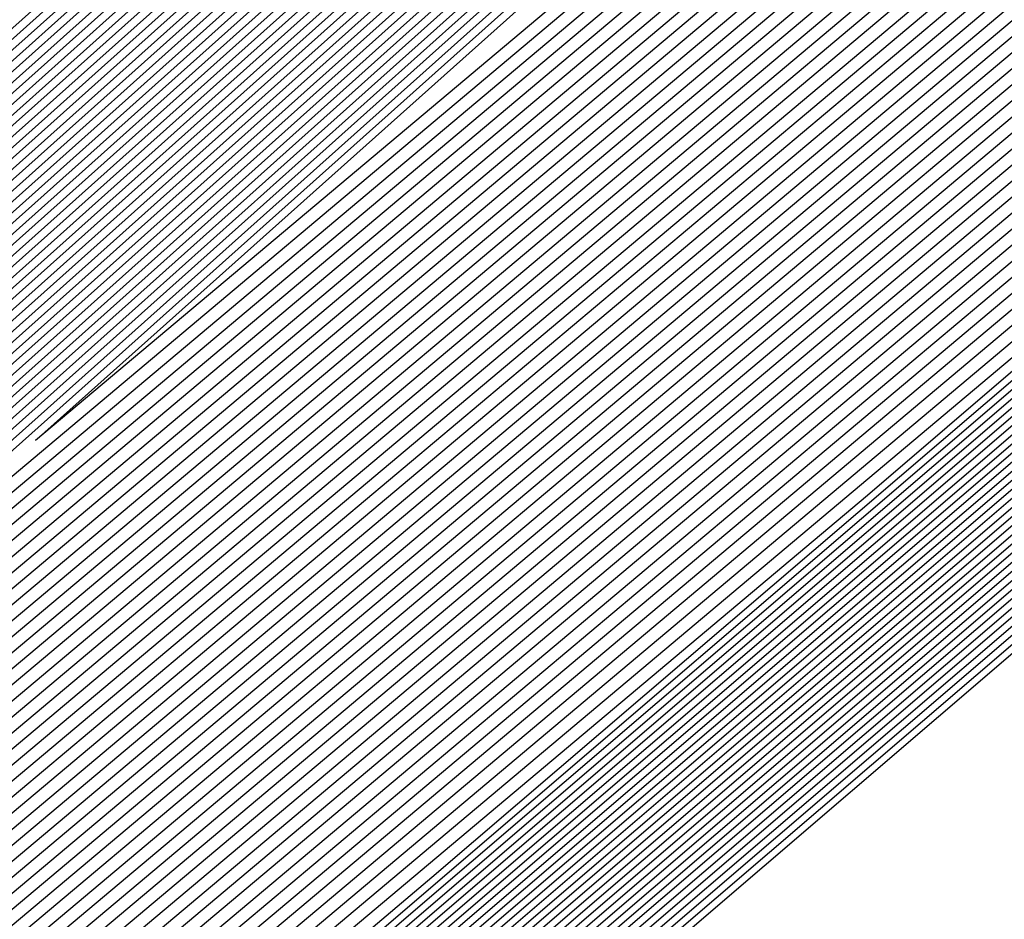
# Model space of a CAD drawing. Extents: x 3249832 to 3255657, y 13789405 to 13793316.
# Tile 745 of 1056: x 3253206.986 to 3253207.246, y 13791255.989 to 13791256.226. Entities that reach past the tile are written whole.
import ezdxf

# ---------------------------------------------------------------- set-up
doc = ezdxf.new("R2010")
doc.units = 0
doc.header["$LTSCALE"] = 100
doc.header["$MEASUREMENT"] = 0
for name, color, linetype in [('GRATIO_03231_CON', 1, 'CONTINUOUS'), ('GRATIO_0323_ICON', 1, 'CONTINUOUS'), ('TARGETS_EAST', 7, 'CONTINUOUS')]:
    doc.layers.add(name, color=color, linetype=linetype)

# ---------------------------------------------------------------- blocks, each defined once
blk = doc.blocks.new('Gratio_032316_contours')
at = {"layer": 'GRATIO_03231_CON', "color": 5, "linetype": 'Continuous', "flags": 128}
for points in [[(3253308.192, 13791343.54795), (3253292.88418, 13791330.06879), (3253274.82152, 13791314.26524), (3253259.43492, 13791300.86805), (3253250.80192, 13791293.42045), (3253247.58666, 13791290.71576), (3253247.09991, 13791290.35984), (3253246.63023, 13791289.95949), (3253243.37731, 13791287.12548), (3253234.5186, 13791279.46953), (3253219.10173, 13791266.20888), (3253203.65505, 13791252.98282), (3253196.57706, 13791247.03615)], [(3253307.93948, 13791343.33011), (3253292.69468, 13791329.90645), (3253274.70635, 13791314.16802), (3253259.38301, 13791300.82611), (3253250.78538, 13791293.40937), (3253247.58319, 13791290.71602), (3253247.09838, 13791290.36164), (3253246.63006, 13791289.96223), (3253243.38596, 13791287.13554), (3253234.55099, 13791279.49977), (3253219.17525, 13791266.27429), (3253203.76972, 13791253.08339), (3253196.71057, 13791247.15255)], [(3253307.68696, 13791343.11228), (3253292.50518, 13791329.74412), (3253274.59119, 13791314.0708), (3253259.33109, 13791300.78416), (3253250.76884, 13791293.3983), (3253247.57972, 13791290.71628), (3253247.09685, 13791290.36343), (3253246.62988, 13791289.96496), (3253243.39462, 13791287.1456), (3253234.58339, 13791279.53), (3253219.24877, 13791266.33971), (3253203.88439, 13791253.18397), (3253196.84408, 13791247.26894)], [(3253307.18192, 13791342.67661), (3253292.12619, 13791329.41946), (3253274.36086, 13791313.87636), (3253259.22726, 13791300.70028), (3253250.73575, 13791293.37615), (3253247.57277, 13791290.7168), (3253247.09378, 13791290.36703), (3253246.62953, 13791289.97042), (3253243.41193, 13791287.16573), (3253234.64818, 13791279.59048), (3253219.39582, 13791266.47055), (3253204.11372, 13791253.38512), (3253197.11109, 13791247.50173)], [(3253306.9294, 13791342.45877), (3253291.93669, 13791329.25712), (3253274.24569, 13791313.77914), (3253259.17535, 13791300.65833), (3253250.71921, 13791293.36507), (3253247.5693, 13791290.71706), (3253247.09225, 13791290.36882), (3253246.62935, 13791289.97315), (3253243.42058, 13791287.17579), (3253234.68057, 13791279.62072), (3253219.46933, 13791266.53596), (3253204.22838, 13791253.4857), (3253197.2446, 13791247.61813)], [(3253306.67688, 13791342.24094), (3253291.74719, 13791329.09479), (3253274.13052, 13791313.68192), (3253259.12343, 13791300.61639), (3253250.70267, 13791293.354), (3253247.56583, 13791290.71731), (3253247.09072, 13791290.37062), (3253246.62918, 13791289.97588), (3253243.42924, 13791287.18585), (3253234.71297, 13791279.65096), (3253219.54285, 13791266.60138), (3253204.34305, 13791253.58627), (3253197.37811, 13791247.73453)], [(3253306.42436, 13791342.0231), (3253291.55769, 13791328.93246), (3253274.01535, 13791313.58469), (3253259.07151, 13791300.57445), (3253250.68613, 13791293.34292), (3253247.56236, 13791290.71757), (3253247.08919, 13791290.37242), (3253246.629, 13791289.97862), (3253243.43789, 13791287.19591), (3253234.74536, 13791279.68119), (3253219.61637, 13791266.6668), (3253204.45771, 13791253.68685), (3253197.51162, 13791247.85092)], [(3253305.91932, 13791341.58743), (3253291.17869, 13791328.60779), (3253273.78502, 13791313.39025), (3253258.96768, 13791300.49056), (3253250.65304, 13791293.32077), (3253247.55541, 13791290.71809), (3253247.08612, 13791290.37601), (3253246.62865, 13791289.98408), (3253243.4552, 13791287.21604), (3253234.81015, 13791279.74167), (3253219.76341, 13791266.79763), (3253204.68704, 13791253.888), (3253197.77863, 13791248.08372)], [(3253305.6668, 13791341.36959), (3253290.98919, 13791328.44546), (3253273.66985, 13791313.29303), (3253258.91577, 13791300.44861), (3253250.6365, 13791293.30969), (3253247.55194, 13791290.71835), (3253247.08459, 13791290.37781), (3253246.62848, 13791289.98681), (3253243.46386, 13791287.2261), (3253234.84255, 13791279.77191), (3253219.83693, 13791266.86305), (3253204.80171, 13791253.98858), (3253197.91214, 13791248.20012)], [(3253305.41428, 13791341.15176), (3253290.79969, 13791328.28313), (3253273.55469, 13791313.19581), (3253258.86385, 13791300.40667), (3253250.61995, 13791293.29862), (3253247.54847, 13791290.71861), (3253247.08306, 13791290.3796), (3253246.6283, 13791289.98954), (3253243.47251, 13791287.23616), (3253234.87494, 13791279.80214), (3253219.91045, 13791266.92847), (3253204.91637, 13791254.08915), (3253198.04565, 13791248.31651)], [(3253305.16176, 13791340.93392), (3253290.6102, 13791328.1208), (3253273.43952, 13791313.09859), (3253258.81194, 13791300.36473), (3253250.60341, 13791293.28754), (3253247.545, 13791290.71886), (3253247.08152, 13791290.3814), (3253246.62812, 13791289.99227), (3253243.48117, 13791287.24622), (3253234.90734, 13791279.83238), (3253219.98397, 13791266.99388), (3253205.03104, 13791254.18973), (3253198.17916, 13791248.43291)], [(3253304.65672, 13791340.49825), (3253290.2312, 13791327.79613), (3253273.20919, 13791312.90414), (3253258.70811, 13791300.28084), (3253250.57033, 13791293.26539), (3253247.53805, 13791290.71938), (3253247.07846, 13791290.385), (3253246.62777, 13791289.99774), (3253243.49848, 13791287.26634), (3253234.97213, 13791279.89286), (3253220.13101, 13791267.12472), (3253205.26037, 13791254.39088), (3253198.44617, 13791248.6657)], [(3253304.4042, 13791340.28041), (3253290.0417, 13791327.6338), (3253273.09402, 13791312.80692), (3253258.65619, 13791300.2389), (3253250.55378, 13791293.25432), (3253247.53458, 13791290.71964), (3253247.07693, 13791290.38679), (3253246.6276, 13791290.00047), (3253243.50713, 13791287.2764), (3253235.00453, 13791279.9231), (3253220.20453, 13791267.19013), (3253205.37503, 13791254.49146), (3253198.57968, 13791248.7821)], [(3253304.15168, 13791340.06258), (3253289.8522, 13791327.47147), (3253272.97886, 13791312.7097), (3253258.60428, 13791300.19695), (3253250.53724, 13791293.24324), (3253247.53111, 13791290.7199), (3253247.07539, 13791290.38859), (3253246.62742, 13791290.0032), (3253243.51579, 13791287.28647), (3253235.03692, 13791279.95333), (3253220.27805, 13791267.25555), (3253205.4897, 13791254.59203), (3253198.71319, 13791248.8985)], [(3253303.89916, 13791339.84474), (3253289.6627, 13791327.30914), (3253272.86369, 13791312.61248), (3253258.55236, 13791300.15501), (3253250.5207, 13791293.23216), (3253247.52764, 13791290.72015), (3253247.07386, 13791290.39039), (3253246.62724, 13791290.00593), (3253243.52444, 13791287.29653), (3253235.06932, 13791279.98357), (3253220.35157, 13791267.32097), (3253205.60436, 13791254.69261), (3253198.8467, 13791249.01489)], [(3253303.39412, 13791339.40907), (3253289.2837, 13791326.98447), (3253272.63335, 13791312.41804), (3253258.44853, 13791300.07112), (3253250.48761, 13791293.21001), (3253247.52069, 13791290.72067), (3253247.0708, 13791290.39398), (3253246.62689, 13791290.0114), (3253243.54175, 13791287.31665), (3253235.13411, 13791280.04405), (3253220.49861, 13791267.4518), (3253205.83369, 13791254.89376), (3253199.11371, 13791249.24769)], [(3253303.1416, 13791339.19123), (3253289.09421, 13791326.82214), (3253272.51819, 13791312.32081), (3253258.39661, 13791300.02918), (3253250.47107, 13791293.19894), (3253247.51722, 13791290.72093), (3253247.06927, 13791290.39578), (3253246.62672, 13791290.01413), (3253243.55041, 13791287.32671), (3253235.1665, 13791280.07429), (3253220.57213, 13791267.51722), (3253205.94836, 13791254.99434), (3253199.24722, 13791249.36409)], [(3253302.88908, 13791338.9734), (3253288.90471, 13791326.65981), (3253272.40302, 13791312.22359), (3253258.3447, 13791299.98724), (3253250.45453, 13791293.18786), (3253247.51375, 13791290.72119), (3253247.06773, 13791290.39757), (3253246.62654, 13791290.01686), (3253243.55907, 13791287.33677), (3253235.1989, 13791280.10452), (3253220.64565, 13791267.58263), (3253206.06302, 13791255.09491), (3253199.38073, 13791249.48048)], [(3253302.63656, 13791338.75556), (3253288.71521, 13791326.49747), (3253272.28786, 13791312.12637), (3253258.29278, 13791299.94529), (3253250.43798, 13791293.17679), (3253247.51028, 13791290.72145), (3253247.0662, 13791290.39937), (3253246.62637, 13791290.01959), (3253243.56772, 13791287.34683), (3253235.23129, 13791280.13476), (3253220.71917, 13791267.64805), (3253206.17769, 13791255.19549), (3253199.51423, 13791249.59688)], [(3253302.13153, 13791338.31989), (3253288.33621, 13791326.17281), (3253272.05752, 13791311.93193), (3253258.18895, 13791299.8614), (3253250.4049, 13791293.15464), (3253247.50334, 13791290.72196), (3253247.06314, 13791290.40297), (3253246.62601, 13791290.02505), (3253243.58503, 13791287.36696), (3253235.29608, 13791280.19524), (3253220.86621, 13791267.77889), (3253206.40702, 13791255.39664), (3253199.78125, 13791249.82967)], [(3253301.879, 13791338.10206), (3253288.14671, 13791326.01048), (3253271.94236, 13791311.83471), (3253258.13704, 13791299.81946), (3253250.38836, 13791293.14356), (3253247.49986, 13791290.72222), (3253247.0616, 13791290.40476), (3253246.62584, 13791290.02779), (3253243.59369, 13791287.37702), (3253235.32848, 13791280.22547), (3253220.93973, 13791267.8443), (3253206.52168, 13791255.49722), (3253199.91476, 13791249.94607)], [(3253301.62648, 13791337.88422), (3253287.95721, 13791325.84815), (3253271.82719, 13791311.73748), (3253258.08512, 13791299.77752), (3253250.37181, 13791293.13248), (3253247.49639, 13791290.72248), (3253247.06007, 13791290.40656), (3253246.62566, 13791290.03052), (3253243.60234, 13791287.38708), (3253235.36087, 13791280.25571), (3253221.01325, 13791267.90972), (3253206.63635, 13791255.59779), (3253200.04827, 13791250.06247)], [(3253301.37397, 13791337.66638), (3253287.76771, 13791325.68581), (3253271.71202, 13791311.64027), (3253258.03321, 13791299.73557), (3253250.35527, 13791293.12141), (3253247.49292, 13791290.72274), (3253247.05854, 13791290.40836), (3253246.62549, 13791290.03325), (3253243.611, 13791287.39714), (3253235.39327, 13791280.28595), (3253221.08677, 13791267.97514), (3253206.75101, 13791255.69837), (3253200.18178, 13791250.17887)], [(3253300.86893, 13791337.23071), (3253287.38872, 13791325.36115), (3253271.48169, 13791311.44582), (3253257.92938, 13791299.65169), (3253250.32219, 13791293.09926), (3253247.48598, 13791290.72325), (3253247.05547, 13791290.41195), (3253246.62514, 13791290.03871), (3253243.62831, 13791287.41727), (3253235.45806, 13791280.34643), (3253221.23381, 13791268.10597), (3253206.98034, 13791255.89952), (3253200.44879, 13791250.41166)], [(3253300.61641, 13791337.01288), (3253287.19922, 13791325.19882), (3253271.36652, 13791311.3486), (3253257.87746, 13791299.60974), (3253250.30564, 13791293.08818), (3253247.4825, 13791290.72351), (3253247.05394, 13791290.41375), (3253246.62496, 13791290.04144), (3253243.63696, 13791287.42733), (3253235.49045, 13791280.37666), (3253221.30733, 13791268.17139), (3253207.09501, 13791256.0001), (3253200.5823, 13791250.52806)], [(3253300.36389, 13791336.79504), (3253287.00972, 13791325.03648), (3253271.25136, 13791311.25138), (3253257.82555, 13791299.5678), (3253250.2891, 13791293.07711), (3253247.47903, 13791290.72377), (3253247.05241, 13791290.41554), (3253246.62478, 13791290.04418), (3253243.64562, 13791287.43739), (3253235.52285, 13791280.4069), (3253221.38085, 13791268.2368), (3253207.20967, 13791256.10068), (3253200.71581, 13791250.64445)], [(3253300.11137, 13791336.57721), (3253286.82022, 13791324.87415), (3253271.13619, 13791311.15416), (3253257.77363, 13791299.52586), (3253250.27256, 13791293.06603), (3253247.47556, 13791290.72403), (3253247.05088, 13791290.41734), (3253246.62461, 13791290.04691), (3253243.65427, 13791287.44745), (3253235.55525, 13791280.43714), (3253221.45437, 13791268.30222), (3253207.32434, 13791256.20125), (3253200.84931, 13791250.76085)], [(3253299.60633, 13791336.14153), (3253286.44122, 13791324.54949), (3253270.90586, 13791310.95971), (3253257.6698, 13791299.44197), (3253250.23947, 13791293.04388), (3253247.46862, 13791290.72454), (3253247.04781, 13791290.42093), (3253246.62426, 13791290.05237), (3253243.67158, 13791287.46757), (3253235.62004, 13791280.49761), (3253221.60141, 13791268.43306), (3253207.55367, 13791256.4024), (3253201.11633, 13791250.99364)], [(3253299.35381, 13791335.9237), (3253286.25172, 13791324.38716), (3253270.79069, 13791310.86249), (3253257.61789, 13791299.40003), (3253250.22293, 13791293.0328), (3253247.46514, 13791290.7248), (3253247.04628, 13791290.42273), (3253246.62408, 13791290.0551), (3253243.68024, 13791287.47763), (3253235.65243, 13791280.52785), (3253221.67493, 13791268.49847), (3253207.66834, 13791256.50298), (3253201.24984, 13791251.11004)], [(3253299.10129, 13791335.70586), (3253286.06223, 13791324.22482), (3253270.67552, 13791310.76527), (3253257.56597, 13791299.35808), (3253250.20639, 13791293.02173), (3253247.46167, 13791290.72506), (3253247.04475, 13791290.42453), (3253246.62391, 13791290.05783), (3253243.68889, 13791287.4877), (3253235.68483, 13791280.55809), (3253221.74845, 13791268.56389), (3253207.783, 13791256.60355), (3253201.38335, 13791251.22644)], [(3253298.84877, 13791335.48803), (3253285.87273, 13791324.06249), (3253270.56035, 13791310.66805), (3253257.51405, 13791299.31614), (3253250.18984, 13791293.01065), (3253247.4582, 13791290.72532), (3253247.04322, 13791290.42633), (3253246.62373, 13791290.06056), (3253243.69755, 13791287.49776), (3253235.71722, 13791280.58833), (3253221.82197, 13791268.62931), (3253207.89767, 13791256.70413), (3253201.51686, 13791251.34284)], [(3253201.78387, 13791251.57563), (3253207.9623, 13791257.09412), (3253221.66398, 13791269.10982), (3253235.38538, 13791281.10331), (3253243.2891, 13791288.00542), (3253246.20227, 13791290.5478), (3253246.61813, 13791290.91233), (3253246.71931, 13791291.00925), (3253247.44584, 13791291.66218), (3253249.42713, 13791293.4231), (3253252.9792, 13791296.56607), (3253257.16467, 13791300.25348), (3253260.73276, 13791303.36979), (3253263.01952, 13791305.31895), (3253265.70807, 13791307.58288), (3253271.06834, 13791312.16303), (3253280.44457, 13791320.24638), (3253291.47832, 13791329.76215), (3253300.88547, 13791337.82513)], [(3253298.34373, 13791335.05235), (3253285.49373, 13791323.73782), (3253270.33006, 13791310.47357), (3253257.41034, 13791299.23211), (3253250.15702, 13791292.9882), (3253247.45165, 13791290.72536), (3253247.04061, 13791290.42937), (3253246.62378, 13791290.06555), (3253243.71512, 13791287.51757), (3253235.78213, 13791280.64867), (3253221.96904, 13791268.7601), (3253208.127, 13791256.90528), (3253201.78387, 13791251.57563)], [(3253201.91738, 13791251.69203), (3253208.07746, 13791257.19413), (3253221.73845, 13791269.17414), (3253235.41911, 13791281.13201), (3253243.29939, 13791288.01359), (3253246.204, 13791290.54832), (3253246.61884, 13791290.91154), (3253246.71261, 13791291.00114), (3253247.38504, 13791291.60539), (3253249.2187, 13791293.23509), (3253252.50609, 13791296.14386), (3253256.37967, 13791299.5565), (3253259.68189, 13791302.44059), (3253261.82473, 13791304.26746), (3253264.49834, 13791306.52336), (3253269.96241, 13791311.1983), (3253279.54064, 13791319.4595), (3253290.81283, 13791329.18307), (3253300.42277, 13791337.42236)], [(3253298.09121, 13791334.83452), (3253285.30424, 13791323.57548), (3253270.21493, 13791310.37629), (3253257.35856, 13791299.19), (3253250.14077, 13791292.97675), (3253247.44864, 13791290.72505), (3253247.03961, 13791290.4305), (3253246.62406, 13791290.06771), (3253243.72406, 13791287.52727), (3253235.81466, 13791280.67874), (3253222.0426, 13791268.82547), (3253208.24167, 13791257.00585), (3253201.91738, 13791251.69203)], [(3253202.05089, 13791251.80842), (3253208.19262, 13791257.29414), (3253221.81293, 13791269.23846), (3253235.45285, 13791281.16071), (3253243.30968, 13791288.02177), (3253246.20573, 13791290.54885), (3253246.61956, 13791290.91074), (3253246.7059, 13791290.99304), (3253247.32424, 13791291.5486), (3253249.01027, 13791293.04708), (3253252.03297, 13791295.72165), (3253255.59467, 13791298.85952), (3253258.63101, 13791301.5114), (3253260.62994, 13791303.21597), (3253263.28861, 13791305.46384), (3253268.85648, 13791310.23357), (3253278.63672, 13791318.67262), (3253290.14734, 13791328.60399), (3253299.96006, 13791337.01958)], [(3253297.83869, 13791334.61668), (3253285.11475, 13791323.41314), (3253270.09981, 13791310.27902), (3253257.30679, 13791299.14788), (3253250.12455, 13791292.96527), (3253247.44567, 13791290.72468), (3253247.03867, 13791290.43158), (3253246.62439, 13791290.06982), (3253243.73305, 13791287.53693), (3253235.8472, 13791280.70879), (3253222.11616, 13791268.89083), (3253208.35634, 13791257.10642), (3253202.05089, 13791251.80842)], [(3253222.18973, 13791268.9562), (3253208.47101, 13791257.20698), (3253202.18439, 13791251.92482), (3253202.18439, 13791251.92482), (3253208.30778, 13791257.39414), (3253221.8874, 13791269.30278)], [(3253222.33685, 13791269.08692), (3253208.70035, 13791257.40813), (3253202.45141, 13791252.15761), (3253202.45141, 13791252.15761), (3253208.5381, 13791257.59416), (3253222.03635, 13791269.43142)], [(3253222.41042, 13791269.15229), (3253208.81502, 13791257.50869), (3253202.58492, 13791252.27401), (3253202.58492, 13791252.27401), (3253208.65326, 13791257.69417), (3253222.11082, 13791269.49575)], [(3253222.48398, 13791269.21765), (3253208.92969, 13791257.60926), (3253202.71843, 13791252.39041), (3253202.71843, 13791252.39041), (3253208.76842, 13791257.79418), (3253222.18529, 13791269.56007)], [(3253222.55754, 13791269.28301), (3253209.04436, 13791257.70983), (3253202.85194, 13791252.50681), (3253202.85193, 13791252.50681), (3253208.88358, 13791257.89419), (3253222.25977, 13791269.62439)], [(3253222.70467, 13791269.41374), (3253209.2737, 13791257.91097), (3253203.11895, 13791252.7396), (3253203.11895, 13791252.7396), (3253209.1139, 13791258.0942), (3253222.40871, 13791269.75304)], [(3253222.77823, 13791269.4791), (3253209.38837, 13791258.01154), (3253203.25246, 13791252.856), (3253203.25246, 13791252.856), (3253209.22906, 13791258.19421), (3253222.48319, 13791269.81736)], [(3253222.8518, 13791269.54447), (3253209.50304, 13791258.11211), (3253203.38597, 13791252.97239), (3253203.38597, 13791252.97239), (3253209.34422, 13791258.29422), (3253222.55766, 13791269.88168)], [(3253222.92536, 13791269.60983), (3253209.61771, 13791258.21268), (3253203.51947, 13791253.08879), (3253203.51947, 13791253.08879), (3253209.45938, 13791258.39423), (3253222.63214, 13791269.946)], [(3253294.55593, 13791331.78482), (3253282.65133, 13791321.30274), (3253268.6032, 13791309.01445), (3253256.6338, 13791298.60027), (3253249.91373, 13791292.81609), (3253247.40711, 13791290.71997), (3253247.02638, 13791290.44557), (3253246.62867, 13791290.09727), (3253243.8498, 13791287.66252), (3253236.27025, 13791281.09954), (3253223.07249, 13791269.74056), (3253209.84706, 13791258.41382), (3253203.78649, 13791253.32159), (3253203.78649, 13791253.32159), (3253209.68971, 13791258.59423), (3253222.78114, 13791270.07458), (3253235.89161, 13791281.53353), (3253243.79641, 13791288.43297), (3253249.04881, 13791292.99861), (3253256.14655, 13791299.14707), (3253268.13516, 13791309.52901), (3253282.25127, 13791321.73092), (3253294.2793, 13791332.07331)], [(3253294.30341, 13791331.56698), (3253282.46184, 13791321.1404), (3253268.48808, 13791308.91717), (3253256.58203, 13791298.55815), (3253249.89752, 13791292.80461), (3253247.40414, 13791290.71961), (3253247.02543, 13791290.44664), (3253246.629, 13791290.09938), (3253243.85878, 13791287.67218), (3253236.30279, 13791281.1296), (3253223.14605, 13791269.80592), (3253209.96173, 13791258.51439), (3253203.92, 13791253.43798), (3253203.92, 13791253.43798), (3253209.80487, 13791258.69424), (3253222.85565, 13791270.13885), (3253235.92547, 13791281.56208), (3253243.80512, 13791288.43921), (3253249.03601, 13791292.98573), (3253256.09723, 13791299.1022), (3253268.02248, 13791309.42905), (3253282.06389, 13791321.56632), (3253294.02824, 13791331.85395)], [(3253294.05089, 13791331.34915), (3253282.27235, 13791320.97806), (3253268.37296, 13791308.8199), (3253256.53026, 13791298.51602), (3253249.8813, 13791292.79314), (3253247.40117, 13791290.71925), (3253247.02448, 13791290.44772), (3253246.62933, 13791290.10149), (3253243.86776, 13791287.68184), (3253236.33533, 13791281.15966), (3253223.21961, 13791269.87129), (3253210.0764, 13791258.61496), (3253204.05351, 13791253.55438), (3253204.05351, 13791253.55438), (3253209.92004, 13791258.79424), (3253222.93017, 13791270.20313), (3253235.95934, 13791281.59062), (3253243.81382, 13791288.44544), (3253249.02321, 13791292.97286), (3253256.04791, 13791299.05733), (3253267.90979, 13791309.32909), (3253281.87651, 13791321.40172), (3253293.77719, 13791331.63458)], [(3253293.79837, 13791331.13131), (3253282.08285, 13791320.81572), (3253268.25784, 13791308.72262), (3253256.47849, 13791298.4739), (3253249.86508, 13791292.78166), (3253247.39821, 13791290.71889), (3253247.02354, 13791290.4488), (3253246.62966, 13791290.1036), (3253243.87675, 13791287.6915), (3253236.36787, 13791281.18972), (3253223.29318, 13791269.93665), (3253210.19107, 13791258.71553), (3253204.18702, 13791253.67078), (3253204.18701, 13791253.67078), (3253210.0352, 13791258.89424), (3253223.00468, 13791270.26741), (3253235.9932, 13791281.61917), (3253243.82253, 13791288.45167), (3253249.01041, 13791292.95999), (3253255.9986, 13791299.01245), (3253267.79711, 13791309.22914), (3253281.68913, 13791321.23712), (3253293.52613, 13791331.41522)], [(3253281.70387, 13791320.49104), (3253268.02759, 13791308.52807), (3253256.37495, 13791298.38965), (3253249.83265, 13791292.75871), (3253247.39227, 13791290.71816), (3253247.02165, 13791290.45095), (3253246.63032, 13791290.10782), (3253243.89471, 13791287.71083), (3253236.43295, 13791281.24983), (3253223.4403, 13791270.06738), (3253210.42041, 13791258.91666), (3253204.45403, 13791253.90357), (3253204.45403, 13791253.90357), (3253210.2655, 13791259.09429), (3253223.15342, 13791270.39627), (3253236.05998, 13791281.67732), (3253243.49467, 13791288.16911), (3253246.23629, 13791290.55891), (3253246.63094, 13791290.89792), (3253246.97688, 13791291.19282), (3253249.38096, 13791293.27243), (3253255.90221, 13791298.92109), (3253267.57241, 13791309.02875), (3253281.31446, 13791320.90786)], [(3253281.51437, 13791320.3287), (3253267.91246, 13791308.4308), (3253256.32319, 13791298.34753), (3253249.81643, 13791292.74723), (3253247.38931, 13791290.7178), (3253247.0207, 13791290.45203), (3253246.63065, 13791290.10993), (3253243.90369, 13791287.72049), (3253236.4655, 13791281.27989), (3253223.51387, 13791270.13274), (3253210.53508, 13791259.01723), (3253204.58754, 13791254.01997), (3253204.58754, 13791254.01997), (3253210.38066, 13791259.1943), (3253223.22789, 13791270.4606), (3253236.0937, 13791281.70603), (3253243.50493, 13791288.17732), (3253246.23793, 13791290.55953), (3253246.63143, 13791290.89735), (3253246.97568, 13791291.19044), (3253249.36691, 13791293.25849), (3253255.85289, 13791298.87622), (3253267.45972, 13791308.92879), (3253281.12708, 13791320.74326)], [(3253281.32488, 13791320.16636), (3253267.79734, 13791308.33352), (3253256.27142, 13791298.30541), (3253249.80022, 13791292.73576), (3253247.38634, 13791290.71744), (3253247.01976, 13791290.4531), (3253246.63098, 13791290.11204), (3253243.91267, 13791287.73015), (3253236.49804, 13791281.30995), (3253223.58743, 13791270.1981), (3253210.64975, 13791259.1178), (3253204.72105, 13791254.13636), (3253204.72105, 13791254.13637), (3253210.49582, 13791259.2943), (3253223.30236, 13791270.52492), (3253236.12742, 13791281.73474), (3253243.51518, 13791288.18552), (3253246.23956, 13791290.56015), (3253246.63193, 13791290.89678), (3253246.97448, 13791291.18805), (3253249.35287, 13791293.24455), (3253255.80356, 13791298.83135), (3253267.34704, 13791308.82884), (3253280.9397, 13791320.57865)], [(3253281.13539, 13791320.00402), (3253267.68222, 13791308.23625), (3253256.21965, 13791298.26328), (3253249.784, 13791292.72428), (3253247.38337, 13791290.71708), (3253247.01881, 13791290.45418), (3253246.63131, 13791290.11416), (3253243.92165, 13791287.73981), (3253236.53058, 13791281.34001), (3253223.66099, 13791270.26347), (3253210.76442, 13791259.21837), (3253204.85455, 13791254.25276), (3253204.85455, 13791254.25276), (3253210.61098, 13791259.39431), (3253223.37683, 13791270.58925), (3253236.16114, 13791281.76345), (3253243.52543, 13791288.19373), (3253246.2412, 13791290.56077), (3253246.63242, 13791290.89621), (3253246.97329, 13791291.18567), (3253249.33882, 13791293.23061), (3253255.75424, 13791298.78648), (3253267.23435, 13791308.72888), (3253280.75231, 13791320.41405)], [(3253267.45197, 13791308.0417), (3253256.11611, 13791298.17904), (3253249.75157, 13791292.70133), (3253247.37744, 13791290.71635), (3253247.01692, 13791290.45633), (3253246.63197, 13791290.11838), (3253243.93961, 13791287.75913), (3253236.59567, 13791281.40012), (3253223.80812, 13791270.3942), (3253210.99376, 13791259.41951), (3253205.12157, 13791254.48556), (3253205.12157, 13791254.48556), (3253210.84129, 13791259.59433), (3253223.52577, 13791270.7179), (3253236.22858, 13791281.82086), (3253243.54593, 13791288.21014), (3253246.24446, 13791290.562), (3253246.6334, 13791290.89508), (3253246.97089, 13791291.1809), (3253249.31072, 13791293.20273), (3253255.65559, 13791298.69674), (3253267.00898, 13791308.52897)], [(3253267.33685, 13791307.94442), (3253256.06434, 13791298.13691), (3253249.73535, 13791292.68985), (3253247.37447, 13791290.71599), (3253247.01598, 13791290.45741), (3253246.6323, 13791290.12049), (3253243.9486, 13791287.76879), (3253236.62821, 13791281.43018), (3253223.88168, 13791270.45956), (3253211.10843, 13791259.52008), (3253205.25508, 13791254.60195), (3253205.25508, 13791254.60195), (3253210.95645, 13791259.69434), (3253223.60023, 13791270.78223), (3253236.2623, 13791281.84957), (3253243.55619, 13791288.21834), (3253246.2461, 13791290.56262), (3253246.63389, 13791290.89451), (3253246.96969, 13791291.17852), (3253249.29667, 13791293.18879), (3253255.60626, 13791298.65187), (3253266.8963, 13791308.42902)], [(3253267.22172, 13791307.84715), (3253256.01257, 13791298.09479), (3253249.71913, 13791292.67838), (3253247.37151, 13791290.71563), (3253247.01503, 13791290.45848), (3253246.63263, 13791290.1226), (3253243.95758, 13791287.77846), (3253236.66075, 13791281.46024), (3253223.95525, 13791270.52492), (3253211.2231, 13791259.62065), (3253205.38858, 13791254.71835), (3253205.38859, 13791254.71835), (3253211.07161, 13791259.79435), (3253223.6747, 13791270.84655), (3253236.29602, 13791281.87828), (3253243.56644, 13791288.22655), (3253246.24773, 13791290.56324), (3253246.63439, 13791290.89394), (3253246.9685, 13791291.17613), (3253249.28262, 13791293.17485), (3253255.55694, 13791298.607), (3253266.78361, 13791308.32906)], [(3253267.1066, 13791307.74987), (3253255.96081, 13791298.05266), (3253249.70292, 13791292.6669), (3253247.36854, 13791290.71526), (3253247.01409, 13791290.45956), (3253246.63296, 13791290.12471), (3253243.96656, 13791287.78812), (3253236.69329, 13791281.49029), (3253224.02881, 13791270.59029), (3253211.33777, 13791259.72122), (3253205.52209, 13791254.83475), (3253205.52209, 13791254.83475), (3253211.18677, 13791259.89435), (3253223.74917, 13791270.91088), (3253236.32974, 13791281.90699), (3253243.57669, 13791288.23475), (3253246.24937, 13791290.56386), (3253246.63488, 13791290.89337), (3253246.9673, 13791291.17375), (3253249.26858, 13791293.16091), (3253255.50762, 13791298.56213), (3253266.67093, 13791308.22911)], [(3253266.87636, 13791307.55532), (3253255.85727, 13791297.96842), (3253249.67048, 13791292.64395), (3253247.36261, 13791290.71454), (3253247.01219, 13791290.46171), (3253246.63362, 13791290.12893), (3253243.98452, 13791287.80744), (3253236.75838, 13791281.55041), (3253224.17594, 13791270.72101), (3253211.56711, 13791259.92236), (3253205.78911, 13791255.06754), (3253205.78911, 13791255.06754), (3253211.41709, 13791260.09437), (3253223.89811, 13791271.03953), (3253236.39717, 13791281.9644), (3253243.59719, 13791288.25117), (3253246.25263, 13791290.56509), (3253246.63586, 13791290.89224), (3253246.96491, 13791291.16898), (3253249.24048, 13791293.13303), (3253255.40897, 13791298.4724), (3253266.44556, 13791308.0292)], [(3253266.76123, 13791307.45805), (3253255.8055, 13791297.92629), (3253249.65427, 13791292.63247), (3253247.35964, 13791290.71418), (3253247.01125, 13791290.46279), (3253246.63395, 13791290.13104), (3253243.9935, 13791287.8171), (3253236.79092, 13791281.58047), (3253224.2495, 13791270.78638), (3253211.68179, 13791260.02293), (3253205.92262, 13791255.18394), (3253205.92262, 13791255.18394), (3253211.53225, 13791260.19438), (3253223.97258, 13791271.10386), (3253236.43089, 13791281.99311), (3253243.60744, 13791288.25937), (3253246.25427, 13791290.56571), (3253246.63635, 13791290.89167), (3253246.96371, 13791291.1666), (3253249.22643, 13791293.11909), (3253255.35964, 13791298.42753), (3253266.33287, 13791307.92924)], [(3253266.64611, 13791307.36077), (3253255.75373, 13791297.88417), (3253249.63805, 13791292.621), (3253247.35667, 13791290.71382), (3253247.0103, 13791290.46387), (3253246.63428, 13791290.13316), (3253244.00248, 13791287.82676), (3253236.82346, 13791281.61053), (3253224.32306, 13791270.85174), (3253211.79646, 13791260.1235), (3253206.05613, 13791255.30034), (3253206.05613, 13791255.30033), (3253211.64741, 13791260.29439), (3253224.04705, 13791271.16818), (3253236.46461, 13791282.02182), (3253243.6177, 13791288.26758), (3253246.2559, 13791290.56633), (3253246.63684, 13791290.8911), (3253246.96251, 13791291.16422), (3253249.21238, 13791293.10515), (3253255.31032, 13791298.38266), (3253266.22019, 13791307.82929)], [(3253266.53099, 13791307.2635), (3253255.70196, 13791297.84205), (3253249.62183, 13791292.60952), (3253247.35371, 13791290.71345), (3253247.00936, 13791290.46494), (3253246.63461, 13791290.13527), (3253244.01147, 13791287.83642), (3253236.856, 13791281.64058), (3253224.39663, 13791270.9171), (3253211.91113, 13791260.22407), (3253206.18963, 13791255.41673), (3253206.18963, 13791255.41673), (3253211.76257, 13791260.3944), (3253224.12152, 13791271.23251), (3253236.49833, 13791282.05053), (3253243.62795, 13791288.27578), (3253246.25754, 13791290.56695), (3253246.63734, 13791290.89054), (3253246.96131, 13791291.16183), (3253249.19833, 13791293.09121), (3253255.26099, 13791298.33779), (3253266.1075, 13791307.72933)], [(3253266.30074, 13791307.06895), (3253255.59843, 13791297.7578), (3253249.5894, 13791292.58657), (3253247.34778, 13791290.71273), (3253247.00747, 13791290.4671), (3253246.63526, 13791290.13949), (3253244.02943, 13791287.85574), (3253236.92109, 13791281.7007), (3253224.54375, 13791271.04783), (3253212.14047, 13791260.42521), (3253206.45665, 13791255.64953), (3253206.45665, 13791255.64953), (3253211.99289, 13791260.59441), (3253224.27046, 13791271.36115), (3253236.56577, 13791282.10794), (3253243.64845, 13791288.29219), (3253246.2608, 13791290.56818), (3253246.63832, 13791290.8894), (3253246.95892, 13791291.15707), (3253249.17024, 13791293.06333), (3253255.16235, 13791298.24805), (3253265.88213, 13791307.52942)], [(3253266.18562, 13791306.97167), (3253255.54666, 13791297.71567), (3253249.57318, 13791292.57509), (3253247.34481, 13791290.71237), (3253247.00652, 13791290.46817), (3253246.63559, 13791290.1416), (3253244.03841, 13791287.86541), (3253236.95363, 13791281.73076), (3253224.61732, 13791271.1132), (3253212.25514, 13791260.52577), (3253206.59016, 13791255.76592), (3253206.59016, 13791255.76592), (3253212.10805, 13791260.69442), (3253224.34492, 13791271.42548), (3253236.59949, 13791282.13665), (3253243.6587, 13791288.3004), (3253246.26244, 13791290.5688), (3253246.63881, 13791290.88883), (3253246.95772, 13791291.15468), (3253249.15619, 13791293.04939), (3253255.11302, 13791298.20318), (3253265.76944, 13791307.42947)], [(3253266.07049, 13791306.8744), (3253255.49489, 13791297.67355), (3253249.55697, 13791292.56362), (3253247.34184, 13791290.712), (3253247.00558, 13791290.46925), (3253246.63592, 13791290.14371), (3253244.04739, 13791287.87507), (3253236.98617, 13791281.76081), (3253224.69088, 13791271.17856), (3253212.36981, 13791260.62634), (3253206.72366, 13791255.88232), (3253206.72367, 13791255.88232), (3253212.22321, 13791260.79443), (3253224.41939, 13791271.4898), (3253236.63321, 13791282.16536), (3253243.66895, 13791288.30861), (3253246.26407, 13791290.56942), (3253246.6393, 13791290.88827), (3253246.95652, 13791291.1523), (3253249.14214, 13791293.03545), (3253255.0637, 13791298.15831), (3253265.65676, 13791307.32951)], [(3253265.95537, 13791306.77712), (3253255.44312, 13791297.63143), (3253249.54075, 13791292.55214), (3253247.33888, 13791290.71164), (3253247.00463, 13791290.47032), (3253246.63625, 13791290.14582), (3253244.05637, 13791287.88473), (3253237.01871, 13791281.79087), (3253224.76444, 13791271.24392), (3253212.48448, 13791260.72691), (3253206.85717, 13791255.99872), (3253206.85717, 13791255.99872), (3253212.33837, 13791260.89444), (3253224.49386, 13791271.55413), (3253236.66693, 13791282.19407), (3253243.67921, 13791288.31681), (3253246.26571, 13791290.57004), (3253246.6398, 13791290.8877), (3253246.95533, 13791291.14992), (3253249.12809, 13791293.02151), (3253255.01437, 13791298.11344), (3253265.54407, 13791307.22956)]]:
    blk.add_lwpolyline(points, dxfattribs=at)
at = {"layer": 'GRATIO_0323_ICON', "color": 7, "linetype": 'Continuous', "flags": 128}
for points in [[(3253307.43444, 13791342.89444), (3253292.31568, 13791329.58179), (3253274.47602, 13791313.97358), (3253259.27918, 13791300.74222), (3253250.7523, 13791293.38722), (3253247.57625, 13791290.71654), (3253247.09531, 13791290.36523), (3253246.62971, 13791289.96769), (3253243.40327, 13791287.15567), (3253234.61578, 13791279.56024), (3253219.3223, 13791266.40513), (3253203.99905, 13791253.28454), (3253196.97759, 13791247.38534)], [(3253306.17184, 13791341.80526), (3253291.36819, 13791328.77013), (3253273.90019, 13791313.48747), (3253259.0196, 13791300.5325), (3253250.66958, 13791293.33184), (3253247.55889, 13791290.71783), (3253247.08765, 13791290.37421), (3253246.62883, 13791289.98135), (3253243.44655, 13791287.20597), (3253234.77776, 13791279.71143), (3253219.68989, 13791266.73221), (3253204.57238, 13791253.78743), (3253197.64512, 13791247.96732)], [(3253304.90924, 13791340.71608), (3253290.4207, 13791327.95847), (3253273.32436, 13791313.00136), (3253258.76002, 13791300.32278), (3253250.58687, 13791293.27647), (3253247.54153, 13791290.71912), (3253247.07999, 13791290.3832), (3253246.62795, 13791289.99501), (3253243.48982, 13791287.25628), (3253234.93973, 13791279.86262), (3253220.05749, 13791267.0593), (3253205.1457, 13791254.2903), (3253198.31267, 13791248.54931)], [(3253303.64664, 13791339.62691), (3253289.4732, 13791327.1468), (3253272.74852, 13791312.51526), (3253258.50045, 13791300.11307), (3253250.50416, 13791293.22109), (3253247.52417, 13791290.72041), (3253247.07233, 13791290.39218), (3253246.62707, 13791290.00866), (3253243.5331, 13791287.30659), (3253235.10171, 13791280.01381), (3253220.42509, 13791267.38638), (3253205.71903, 13791254.79319), (3253198.9802, 13791249.13129)], [(3253302.38404, 13791338.53773), (3253288.52571, 13791326.33514), (3253272.17269, 13791312.02915), (3253258.24087, 13791299.90335), (3253250.42144, 13791293.16571), (3253247.50681, 13791290.7217), (3253247.06467, 13791290.40117), (3253246.62619, 13791290.02232), (3253243.57638, 13791287.3569), (3253235.26369, 13791280.165), (3253220.79269, 13791267.71347), (3253206.29235, 13791255.29606), (3253199.64775, 13791249.71328)], [(3253301.12145, 13791337.44855), (3253287.57822, 13791325.52348), (3253271.59685, 13791311.54304), (3253257.98129, 13791299.69363), (3253250.33873, 13791293.11033), (3253247.48945, 13791290.723), (3253247.05701, 13791290.41015), (3253246.62531, 13791290.03598), (3253243.61965, 13791287.4072), (3253235.42566, 13791280.31619), (3253221.16029, 13791268.04055), (3253206.86568, 13791255.79895), (3253200.31528, 13791250.29526)], [(3253299.85885, 13791336.35937), (3253286.63072, 13791324.71182), (3253271.02102, 13791311.05694), (3253257.72172, 13791299.48391), (3253250.25601, 13791293.05496), (3253247.47209, 13791290.72429), (3253247.04935, 13791290.41914), (3253246.62443, 13791290.04964), (3253243.66293, 13791287.45751), (3253235.58764, 13791280.46738), (3253221.52789, 13791268.36764), (3253207.439, 13791256.30182), (3253200.98282, 13791250.87725)], [(3253201.65036, 13791251.45923), (3253207.84714, 13791256.99411), (3253221.5895, 13791269.04549), (3253235.35164, 13791281.07462), (3253243.27881, 13791287.99724), (3253246.20053, 13791290.54727), (3253246.61742, 13791290.91313), (3253246.72602, 13791291.01735), (3253247.50664, 13791291.71897), (3253249.63556, 13791293.61111), (3253253.45232, 13791296.98828), (3253257.94966, 13791300.95046), (3253261.78364, 13791304.29898), (3253264.21431, 13791306.37043), (3253266.9178, 13791308.64241), (3253272.17427, 13791313.12777), (3253281.3485, 13791321.03326), (3253292.14381, 13791330.34122), (3253301.34818, 13791338.22791)], [(3253298.59625, 13791335.27019), (3253285.68323, 13791323.90016), (3253270.44519, 13791310.57083), (3253257.46214, 13791299.2742), (3253250.1733, 13791292.99958), (3253247.45473, 13791290.72558), (3253247.04168, 13791290.42812), (3253246.62355, 13791290.0633), (3253243.7062, 13791287.50782), (3253235.74962, 13791280.61857), (3253221.89549, 13791268.69472), (3253208.01233, 13791256.80471), (3253201.65036, 13791251.45923)], [(3253222.26329, 13791269.02156), (3253208.58568, 13791257.30755), (3253202.3179, 13791252.04122), (3253202.3179, 13791252.04122), (3253208.42294, 13791257.49415), (3253221.96187, 13791269.36711)], [(3253222.63111, 13791269.34838), (3253209.15903, 13791257.8104), (3253202.98544, 13791252.6232), (3253202.98544, 13791252.6232), (3253208.99874, 13791257.99419), (3253222.33424, 13791269.68871)], [(3253294.80845, 13791332.00265), (3253282.84083, 13791321.46507), (3253268.71833, 13791309.11172), (3253256.68557, 13791298.6424), (3253249.92995, 13791292.82756), (3253247.41007, 13791290.72034), (3253247.02732, 13791290.44449), (3253246.62834, 13791290.09516), (3253243.84082, 13791287.65286), (3253236.2377, 13791281.06949), (3253222.99892, 13791269.67519), (3253209.73238, 13791258.31325), (3253203.65298, 13791253.20519), (3253203.65298, 13791253.20519), (3253209.57454, 13791258.49423), (3253222.70663, 13791270.0103), (3253235.85774, 13791281.50498), (3253243.7877, 13791288.42674), (3253249.0616, 13791293.01148), (3253256.19586, 13791299.19195), (3253268.24784, 13791309.62896), (3253282.43865, 13791321.89552), (3253294.53035, 13791332.29267)], [(3253281.89336, 13791320.65338), (3253268.14271, 13791308.62535), (3253256.42672, 13791298.43178), (3253249.84887, 13791292.77018), (3253247.39524, 13791290.71852), (3253247.02259, 13791290.44987), (3253246.62999, 13791290.10571), (3253243.88573, 13791287.70117), (3253236.40041, 13791281.21978), (3253223.36674, 13791270.00201), (3253210.30574, 13791258.8161), (3253204.32052, 13791253.78717), (3253204.32052, 13791253.78717), (3253210.15034, 13791258.99428), (3253223.07895, 13791270.33195), (3253236.02626, 13791281.64861), (3253243.48442, 13791288.1609), (3253246.23466, 13791290.5583), (3253246.63045, 13791290.89848), (3253246.97808, 13791291.1952), (3253249.39501, 13791293.28637), (3253255.95153, 13791298.96595), (3253267.68509, 13791309.1287), (3253281.50184, 13791321.07246)], [(3253280.94589, 13791319.84168), (3253267.5671, 13791308.13897), (3253256.16788, 13791298.22116), (3253249.76778, 13791292.7128), (3253247.38041, 13791290.71671), (3253247.01787, 13791290.45526), (3253246.63164, 13791290.11627), (3253243.93063, 13791287.74947), (3253236.56312, 13791281.37006), (3253223.73456, 13791270.32883), (3253210.87909, 13791259.31894), (3253204.98806, 13791254.36916), (3253204.98806, 13791254.36916), (3253210.72614, 13791259.49432), (3253223.4513, 13791270.65358), (3253236.19486, 13791281.79216), (3253243.53568, 13791288.20193), (3253246.24283, 13791290.56139), (3253246.63291, 13791290.89565), (3253246.97209, 13791291.18328), (3253249.32477, 13791293.21667), (3253255.70491, 13791298.74161), (3253267.12167, 13791308.62893), (3253280.56493, 13791320.24945)], [(3253266.99148, 13791307.6526), (3253255.90904, 13791298.01054), (3253249.6867, 13791292.65542), (3253247.36557, 13791290.7149), (3253247.01314, 13791290.46064), (3253246.63329, 13791290.12682), (3253243.97554, 13791287.79778), (3253236.72583, 13791281.52035), (3253224.10237, 13791270.65565), (3253211.45244, 13791259.82179), (3253205.6556, 13791254.95114), (3253205.6556, 13791254.95114), (3253211.30193, 13791259.99436), (3253223.82364, 13791270.9752), (3253236.36345, 13791281.93569), (3253243.58694, 13791288.24296), (3253246.251, 13791290.56448), (3253246.63537, 13791290.89281), (3253246.9661, 13791291.17137), (3253249.25453, 13791293.14697), (3253255.45829, 13791298.51727), (3253266.55824, 13791308.12915)], [(3253266.41586, 13791307.16622), (3253255.65019, 13791297.79992), (3253249.60562, 13791292.59805), (3253247.35074, 13791290.71309), (3253247.00841, 13791290.46602), (3253246.63494, 13791290.13738), (3253244.02045, 13791287.84608), (3253236.88854, 13791281.67064), (3253224.47019, 13791270.98247), (3253212.0258, 13791260.32464), (3253206.32314, 13791255.53313), (3253206.32314, 13791255.53313), (3253211.87773, 13791260.49441), (3253224.19599, 13791271.29683), (3253236.53205, 13791282.07923), (3253243.6382, 13791288.28399), (3253246.25917, 13791290.56757), (3253246.63783, 13791290.88997), (3253246.96012, 13791291.15945), (3253249.18429, 13791293.07727), (3253255.21167, 13791298.29292), (3253265.99481, 13791307.62938)], [(3253265.84025, 13791306.67985), (3253255.39135, 13791297.5893), (3253249.52453, 13791292.54067), (3253247.33591, 13791290.71128), (3253247.00369, 13791290.4714), (3253246.63658, 13791290.14793), (3253244.06535, 13791287.89439), (3253237.05125, 13791281.82093), (3253224.83801, 13791271.30929), (3253212.59915, 13791260.82748), (3253206.99068, 13791256.11511), (3253206.99068, 13791256.11512), (3253212.45353, 13791260.99445), (3253224.56833, 13791271.61845), (3253236.70065, 13791282.22277), (3253243.68946, 13791288.32502), (3253246.26734, 13791290.57065), (3253246.64029, 13791290.88713), (3253246.95413, 13791291.14753), (3253249.11404, 13791293.00756), (3253254.96505, 13791298.06857), (3253265.43139, 13791307.1296)]]:
    blk.add_lwpolyline(points, dxfattribs=at)

msp = doc.modelspace()

# ---------------------------------------------------------------- block references
at = {"layer": 'TARGETS_EAST'}
msp.add_blockref('Gratio_032316_contours', (0, 0), dxfattribs=at)

doc.saveas('drawing.dxf')
